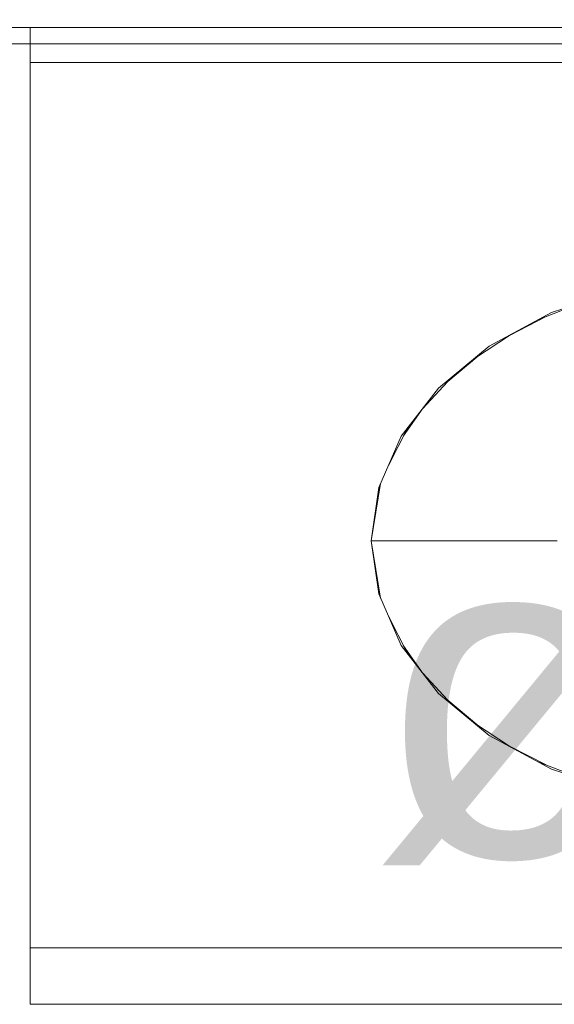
# Model space of a CAD drawing. Header units: millimetres. Extents: x 2 to 902, y -447 to 199.
# Tile 996 of 1056: x 66.191 to 66.848, y 186.057 to 187.267. Entities that reach past the tile are written whole.
import ezdxf

# ---------------------------------------------------------------- set-up
doc = ezdxf.new("R2010")
doc.units = ezdxf.units.MM
doc.header["$MEASUREMENT"] = 0
doc.linetypes.add('NULL', pattern=[0])
for name, color, linetype, lineweight in [('AF-Textos conduto', 7, 'Continuous', 9), ('IFC-Elemento de mobília-Contorno', 152, 'Continuous', 5), ('IFC-Elemento terminal-Contorno', 253, 'Continuous', 5), ('IFC-Laje-Contorno', 134, 'Continuous', 5), ('IFC-Parede padrão-Contorno', 44, 'Continuous', 5)]:
    doc.layers.add(name, color=color, linetype=linetype, lineweight=lineweight)
doc.styles.add('Arial', font='arial.ttf')

msp = doc.modelspace()

# ---------------------------------------------------------------- linework, layer by layer
at = {"layer": 'AF-Textos conduto'}
msp.add_lwpolyline([(69.2075, 187.3267), (68.0075, 186.1267), (66.2047, 186.1267)], dxfattribs=at)
at = {"layer": 'IFC-Elemento de mobília-Contorno', "color": 7, "lineweight": 5}
for p, q in [((66.2038, 187.2574), (68.907, 187.2574)), ((66.2038, 187.2574), (68.5994, 187.2574)), ((66.2038, 187.2487), (66.2038, 187.2574)), ((66.2038, 187.223), (66.2038, 187.2574)), ((66.2038, 187.2144), (66.2038, 187.2487)), ((66.2038, 187.2144), (66.2038, 187.223)), ((66.2038, 186.0574), (66.2038, 187.2144)), ((66.2038, 187.2144), (66.8082, 187.2144)), ((66.2038, 186.0574), (66.2038, 187.2144)), ((66.2038, 187.2144), (68.5994, 187.2144)), ((66.8082, 187.2144), (69.2038, 187.2144)), ((66.8443, 186.9072), (66.9316, 186.9362)), ((66.8443, 186.9072), (66.9316, 186.9362)), ((66.7677, 186.8658), (66.8443, 186.9072)), ((66.7677, 186.8658), (66.8443, 186.9072)), ((66.7054, 186.8142), (66.7677, 186.8658)), ((66.7054, 186.8142), (66.7677, 186.8658)), ((66.6597, 186.7553), (66.7054, 186.8142)), ((66.6597, 186.7553), (66.7054, 186.8142)), ((66.6321, 186.6921), (66.6597, 186.7553)), ((66.6321, 186.6921), (66.6597, 186.7553)), ((66.6229, 186.6268), (66.6321, 186.6921)), ((66.6229, 186.6268), (66.6321, 186.6921)), ((66.6229, 186.6268), (66.6321, 186.5615)), ((66.6229, 186.6268), (66.6321, 186.5615)), ((66.6321, 186.5615), (66.6597, 186.4982)), ((66.6321, 186.5615), (66.6597, 186.4982)), ((66.6597, 186.4982), (66.7054, 186.4393)), ((66.6597, 186.4982), (66.7054, 186.4393)), ((66.7054, 186.4393), (66.7677, 186.3878)), ((66.7054, 186.4393), (66.7677, 186.3878)), ((66.7677, 186.3878), (66.8443, 186.3464)), ((66.7677, 186.3878), (66.8443, 186.3464)), ((66.8443, 186.3464), (66.9316, 186.3174)), ((66.8443, 186.3464), (66.9316, 186.3174)), ((66.2038, 186.0574), (69.2038, 186.0574)), ((66.2038, 186.0574), (69.2038, 186.0574))]:
    msp.add_line(p, q, dxfattribs=at)
at = {"layer": 'IFC-Elemento terminal-Contorno', "lineweight": 5}
for p, q in [((66.8277, 186.8983), (66.8861, 186.9211)), ((66.8277, 186.8983), (66.8861, 186.9211)), ((66.7928, 186.8791), (66.8376, 186.9022)), ((66.7928, 186.8791), (66.8376, 186.9022)), ((66.7483, 186.8498), (66.7951, 186.8806)), ((66.7483, 186.8498), (66.7951, 186.8806)), ((66.7169, 186.8226), (66.7524, 186.8524)), ((66.7169, 186.8226), (66.7524, 186.8524)), ((66.6862, 186.7895), (66.7215, 186.8276)), ((66.6862, 186.7895), (66.7215, 186.8276)), ((66.6626, 186.7558), (66.6868, 186.7902)), ((66.6626, 186.7558), (66.6868, 186.7902)), ((66.644, 186.7194), (66.6674, 186.7652)), ((66.644, 186.7194), (66.6674, 186.7652)), ((66.6229, 186.6268), (66.6344, 186.6973)), ((66.6229, 186.6268), (66.6344, 186.6973)), ((66.6229, 186.6268), (66.6344, 186.5563)), ((66.6229, 186.6268), (66.6306, 186.6268)), ((66.6229, 186.6268), (66.6344, 186.5563)), ((66.6229, 186.6268), (66.6306, 186.6268)), ((66.6306, 186.6268), (66.6531, 186.6268)), ((66.6306, 186.6268), (66.6531, 186.6268)), ((66.6531, 186.6268), (66.6891, 186.6268)), ((66.6531, 186.6268), (66.6891, 186.6268)), ((66.6891, 186.6268), (66.7362, 186.6268)), ((66.6891, 186.6268), (66.7362, 186.6268)), ((66.7362, 186.6268), (66.7915, 186.6268)), ((66.7362, 186.6268), (66.7915, 186.6268)), ((66.7915, 186.6268), (66.8512, 186.6268)), ((66.7915, 186.6268), (66.8512, 186.6268)), ((66.644, 186.5342), (66.6674, 186.4883)), ((66.644, 186.5342), (66.6674, 186.4883)), ((66.6626, 186.4978), (66.6868, 186.4634)), ((66.6626, 186.4978), (66.6868, 186.4634)), ((66.6862, 186.4641), (66.7215, 186.426)), ((66.6862, 186.4641), (66.7215, 186.426)), ((66.7169, 186.431), (66.7524, 186.4012)), ((66.7169, 186.431), (66.7524, 186.4012)), ((66.7483, 186.4038), (66.7951, 186.373)), ((66.7483, 186.4038), (66.7951, 186.373)), ((66.7928, 186.3745), (66.8376, 186.3514)), ((66.7928, 186.3745), (66.8376, 186.3514)), ((66.8277, 186.3553), (66.8861, 186.3325)), ((66.8277, 186.3553), (66.8861, 186.3325))]:
    msp.add_line(p, q, dxfattribs=at)
at = {"layer": 'IFC-Laje-Contorno', "color": 7, "lineweight": 5}
msp.add_line((65.9185, 187.2574), (66.2038, 187.2574), dxfattribs=at)
at = {"layer": 'IFC-Parede padrão-Contorno', "color": 7, "lineweight": 5}
for p, q in [((65.2747, 187.2574), (68.907, 187.2574)), ((60.5459, 187.2374), (67.9719, 187.2374))]:
    msp.add_line(p, q, dxfattribs=at)

# ---------------------------------------------------------------- texts
at = {"layer": 'AF-Textos conduto', "linetype": 'NULL', "insert": (66.6247, 186.228), "char_height": 0.4, "width": 1.92561, "attachment_point": 7, "line_spacing_factor": 0.6, "style": 'Arial'}
msp.add_mtext('ø25', dxfattribs=at)

doc.saveas('drawing.dxf')
